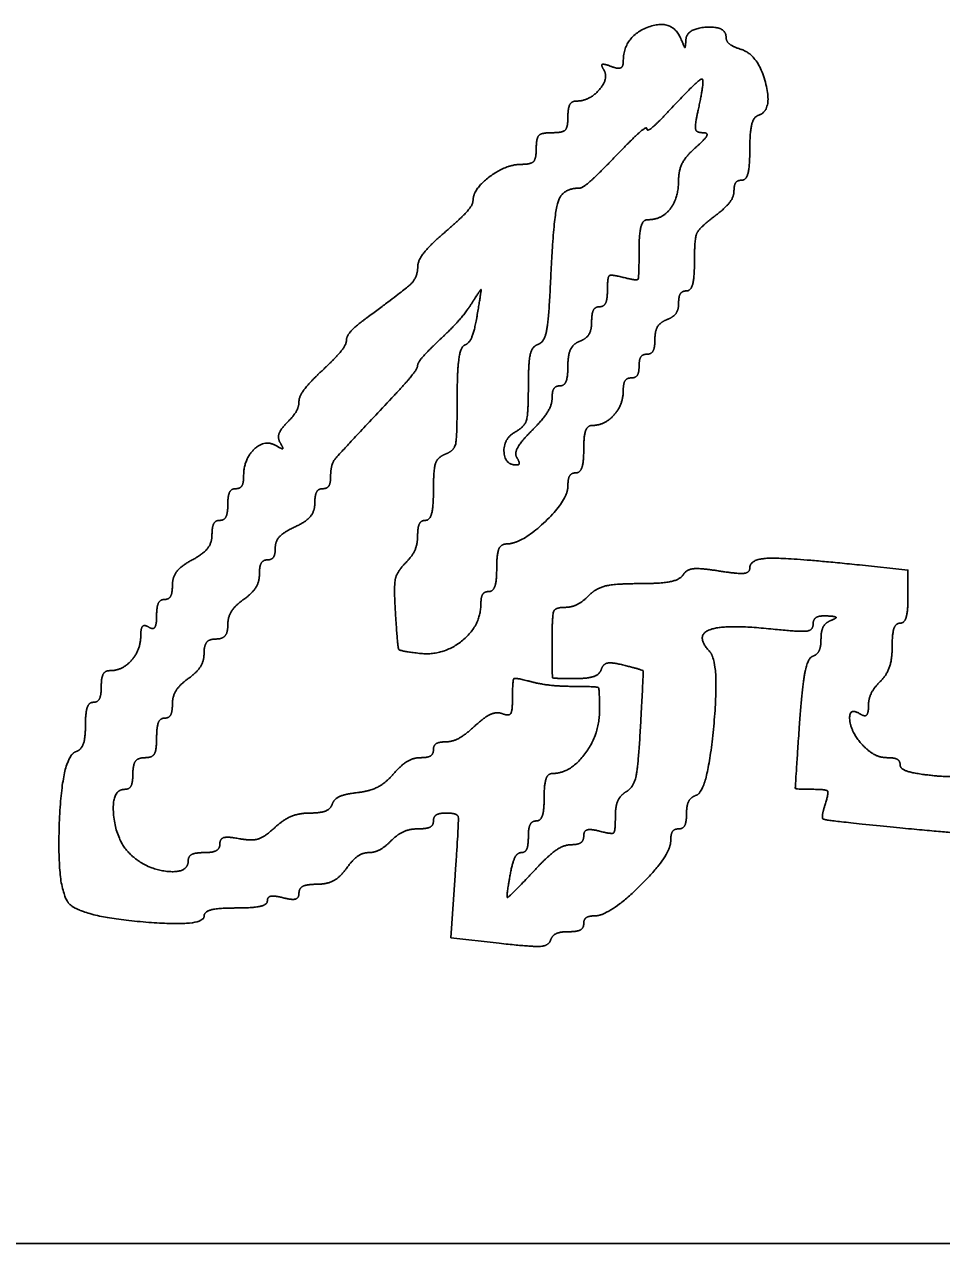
# Model space of a CAD drawing. Extents: x -19.9 to 41.9, y 0 to 32.3.
# Drawn here: x 26.1758 to 26.4542, y 9.8627 to 10.2326 of the extents above; entities that cross this region are included whole.
import ezdxf

# ---------------------------------------------------------------- set-up
doc = ezdxf.new("R2010")
doc.units = 0
doc.layers.add('SH_Data', color=7, linetype='Continuous')
doc.layers.add('SH_Text', color=7, linetype='Continuous')

msp = doc.modelspace()

# ---------------------------------------------------------------- linework, layer by layer
at = {"layer": 'SH_Data'}
msp.add_line((24.47459, 9.86271), (27.97459, 9.86271), dxfattribs=at)
at = {"layer": 'SH_Text'}
msp.add_line((26.32526, 10.10118), (26.32526, 10.10118), dxfattribs=at)
for points in [[(26.44396, 10.05899), (26.44396, 10.06705), (26.42921, 10.06859)], [(26.30655, 9.97441), (26.30526, 9.9555), (26.31995, 9.95383)]]:
    msp.add_lwpolyline(points, dxfattribs=at)
for points in [[(26.37517, 10.22793), (26.3725, 10.23456), (26.35756, 10.22889), (26.35756, 10.22125)], [(26.38876, 10.22869), (26.38876, 10.23211), (26.37679, 10.23136), (26.37657, 10.22793)], [(26.37657, 10.22793), (26.37642, 10.22553), (26.37614, 10.22553), (26.37517, 10.22793)], [(26.39331, 10.22501), (26.39081, 10.22581), (26.38876, 10.22746), (26.38876, 10.22869)], [(26.39857, 10.205), (26.40296, 10.20646), (26.39852, 10.22336), (26.39331, 10.22501)], [(26.35384, 10.21985), (26.35169, 10.22067), (26.35074, 10.22027), (26.35159, 10.21889)], [(26.35756, 10.22125), (26.35756, 10.21968), (26.35591, 10.21905), (26.35384, 10.21985)], [(26.35159, 10.21889), (26.35325, 10.21621), (26.34731, 10.20933), (26.34333, 10.20933)], [(26.37172, 10.20668), (26.38044, 10.21601), (26.38237, 10.21606), (26.38036, 10.20693)], [(26.34333, 10.20933), (26.34192, 10.20933), (26.34076, 10.20717), (26.34076, 10.20453)], [(26.36476, 10.20087), (26.36476, 10.19997), (26.3679, 10.20258), (26.37172, 10.20668)], [(26.38036, 10.20693), (26.37927, 10.20197), (26.3797, 10.19973), (26.38174, 10.19973)], [(26.39596, 10.19473), (26.39596, 10.1999), (26.39714, 10.20452), (26.39857, 10.205)], [(26.34076, 10.20453), (26.34076, 10.20133), (26.33916, 10.19973), (26.33596, 10.19973)], [(26.33596, 10.19973), (26.33276, 10.19973), (26.33116, 10.19813), (26.33116, 10.19493)], [(26.35535, 10.19273), (26.36053, 10.19811), (26.36476, 10.20178), (26.36476, 10.20087)], [(26.38174, 10.19973), (26.38337, 10.19973), (26.38237, 10.19771), (26.37953, 10.19525)], [(26.33116, 10.19493), (26.33116, 10.19186), (26.32956, 10.19013), (26.32673, 10.19013)], [(26.37953, 10.19525), (26.37669, 10.19278), (26.37436, 10.18839), (26.37436, 10.18548)], [(26.39356, 10.18533), (26.39488, 10.18533), (26.39596, 10.18956), (26.39596, 10.19473)], [(26.34438, 10.18293), (26.34524, 10.18293), (26.35017, 10.18734), (26.35535, 10.19273)], [(26.32673, 10.19013), (26.322, 10.19013), (26.31196, 10.18259), (26.31196, 10.17903)], [(26.3356, 10.15656), (26.33643, 10.17475), (26.33915, 10.18293), (26.34438, 10.18293)], [(26.37436, 10.18548), (26.37436, 10.1799), (26.36927, 10.17333), (26.36493, 10.17333)], [(26.39116, 10.18207), (26.39116, 10.18386), (26.39224, 10.18533), (26.39356, 10.18533)], [(26.38516, 10.1743), (26.38846, 10.17678), (26.39116, 10.18027), (26.39116, 10.18207)], [(26.31196, 10.17903), (26.31196, 10.17785), (26.30821, 10.17366), (26.30361, 10.16971)], [(26.36493, 10.17333), (26.36352, 10.17333), (26.36236, 10.16911), (26.36236, 10.16396)], [(26.37916, 10.16076), (26.37916, 10.16759), (26.38062, 10.17089), (26.38516, 10.1743)], [(26.30361, 10.16971), (26.29902, 10.16576), (26.29524, 10.16104), (26.29521, 10.15921)], [(26.36236, 10.16396), (26.36236, 10.15576), (26.36176, 10.15474), (26.35756, 10.15584)], [(26.37676, 10.15173), (26.37808, 10.15173), (26.37916, 10.15579), (26.37916, 10.16076)], [(26.29521, 10.15921), (26.29516, 10.1559), (26.29147, 10.15217), (26.27976, 10.1436)], [(26.33173, 10.13552), (26.33366, 10.13616), (26.33501, 10.14348), (26.3356, 10.15656)], [(26.35756, 10.15584), (26.35388, 10.1568), (26.35276, 10.15591), (26.35276, 10.15201)], [(26.31169, 10.14813), (26.31433, 10.15236), (26.31451, 10.15194), (26.31327, 10.14453)], [(26.35276, 10.15201), (26.35276, 10.14922), (26.35168, 10.14693), (26.35036, 10.14693)], [(26.37436, 10.14806), (26.37436, 10.15008), (26.37544, 10.15173), (26.37676, 10.15173)], [(26.30193, 10.13697), (26.30566, 10.14047), (26.31005, 10.14549), (26.31169, 10.14813)], [(26.35036, 10.14693), (26.34904, 10.14693), (26.34796, 10.14489), (26.34796, 10.14239)], [(26.37076, 10.143), (26.37274, 10.14376), (26.37436, 10.14603), (26.37436, 10.14806)], [(26.27976, 10.1436), (26.27635, 10.1411), (26.27356, 10.13802), (26.27356, 10.13676)], [(26.31327, 10.14453), (26.31249, 10.13991), (26.3108, 10.13577), (26.30951, 10.13533)], [(26.34796, 10.14239), (26.34796, 10.13989), (26.34634, 10.13722), (26.34436, 10.13646)], [(26.36716, 10.13707), (26.36716, 10.13957), (26.36878, 10.14224), (26.37076, 10.143)], [(26.27356, 10.13676), (26.27356, 10.13549), (26.27032, 10.13143), (26.26636, 10.12773)], [(26.29516, 10.12909), (26.29516, 10.12992), (26.29821, 10.13347), (26.30193, 10.13697)], [(26.30951, 10.13533), (26.30822, 10.13489), (26.30716, 10.12757), (26.30716, 10.11906)], [(26.32876, 10.12285), (26.32876, 10.12998), (26.32992, 10.13492), (26.33173, 10.13552)], [(26.34436, 10.13646), (26.34238, 10.1357), (26.34076, 10.13235), (26.34076, 10.12901)], [(26.36476, 10.13253), (26.36608, 10.13253), (26.36716, 10.13458), (26.36716, 10.13707)], [(26.36236, 10.12893), (26.36236, 10.13091), (26.36344, 10.13253), (26.36476, 10.13253)], [(26.26636, 10.12773), (26.2624, 10.12403), (26.25916, 10.11974), (26.25916, 10.1182)], [(26.28736, 10.11929), (26.29165, 10.12385), (26.29516, 10.12825), (26.29516, 10.12909)], [(26.34076, 10.12901), (26.34076, 10.12567), (26.33968, 10.12293), (26.33836, 10.12293)], [(26.35996, 10.12533), (26.36128, 10.12533), (26.36236, 10.12695), (26.36236, 10.12893)], [(26.35756, 10.12156), (26.35756, 10.12363), (26.35864, 10.12533), (26.35996, 10.12533)], [(26.32479, 10.10895), (26.32764, 10.11054), (26.32876, 10.11448), (26.32876, 10.12285)], [(26.33836, 10.12293), (26.33704, 10.12293), (26.33596, 10.12126), (26.33596, 10.11922)], [(26.34813, 10.11093), (26.35196, 10.11093), (26.35756, 10.11725), (26.35756, 10.12156)], [(26.25916, 10.1182), (26.25916, 10.11665), (26.25753, 10.11376), (26.25554, 10.11177)], [(26.26876, 10.09542), (26.26876, 10.09901), (26.27121, 10.10215), (26.28736, 10.11929)], [(26.30716, 10.11906), (26.30716, 10.10751), (26.30625, 10.10323), (26.30356, 10.1022)], [(26.33596, 10.11922), (26.33596, 10.11718), (26.33324, 10.11279), (26.32992, 10.10947)], [(26.25554, 10.11177), (26.25355, 10.10977), (26.25264, 10.10698), (26.25351, 10.10557)], [(26.32523, 10.09893), (26.32154, 10.09893), (26.32119, 10.10693), (26.32479, 10.10895)], [(26.32992, 10.10947), (26.32659, 10.10614), (26.32449, 10.10241), (26.32526, 10.10118)], [(26.34556, 10.10373), (26.34556, 10.10769), (26.34672, 10.11093), (26.34813, 10.11093)], [(26.25232, 10.10471), (26.24893, 10.10681), (26.24236, 10.10073), (26.24236, 10.0955)], [(26.25351, 10.10557), (26.25446, 10.10403), (26.25398, 10.10369), (26.25232, 10.10471)], [(26.30356, 10.1022), (26.30122, 10.1013), (26.29996, 10.09757), (26.29996, 10.09147)], [(26.34316, 10.09653), (26.34448, 10.09653), (26.34556, 10.09977), (26.34556, 10.10373)], [(26.32526, 10.10118), (26.32602, 10.09994), (26.32601, 10.09893), (26.32523, 10.09893)], [(26.24236, 10.0955), (26.24236, 10.09343), (26.24128, 10.09173), (26.23996, 10.09173)], [(26.26636, 10.09173), (26.26768, 10.09173), (26.26876, 10.09339), (26.26876, 10.09542)], [(26.34076, 10.09265), (26.34076, 10.09478), (26.34184, 10.09653), (26.34316, 10.09653)], [(26.23996, 10.09173), (26.23864, 10.09173), (26.23756, 10.08957), (26.23756, 10.08693)], [(26.26396, 10.08732), (26.26396, 10.08974), (26.26504, 10.09173), (26.26636, 10.09173)], [(26.29996, 10.09147), (26.29996, 10.08634), (26.29888, 10.08213), (26.29756, 10.08213)], [(26.32216, 10.07497), (26.32681, 10.07503), (26.34076, 10.08829), (26.34076, 10.09265)], [(26.23756, 10.08693), (26.23756, 10.08429), (26.23648, 10.08213), (26.23516, 10.08213)], [(26.25796, 10.08017), (26.26126, 10.08167), (26.26396, 10.08489), (26.26396, 10.08732)], [(26.23516, 10.08213), (26.23384, 10.08213), (26.23276, 10.08015), (26.23276, 10.07774)], [(26.25196, 10.07378), (26.25196, 10.07579), (26.25466, 10.07866), (26.25796, 10.08017)], [(26.29756, 10.08213), (26.29624, 10.08213), (26.29516, 10.08005), (26.29516, 10.0775)], [(26.23276, 10.07774), (26.23276, 10.07532), (26.23006, 10.0719), (26.22676, 10.07013)], [(26.29516, 10.0775), (26.29516, 10.07496), (26.29348, 10.07119), (26.29143, 10.06914)], [(26.24956, 10.07013), (26.25088, 10.07013), (26.25196, 10.07177), (26.25196, 10.07378)], [(26.31916, 10.06773), (26.31916, 10.07187), (26.32044, 10.07495), (26.32216, 10.07497)], [(26.22676, 10.07013), (26.22346, 10.06837), (26.22076, 10.06494), (26.22076, 10.06253)], [(26.24716, 10.06586), (26.24716, 10.06821), (26.24824, 10.07013), (26.24956, 10.07013)], [(26.29143, 10.06914), (26.28884, 10.06655), (26.28792, 10.0619), (26.28843, 10.05397)], [(26.42921, 10.06859), (26.40796, 10.07081), (26.39596, 10.07049), (26.39596, 10.0677)], [(26.24236, 10.05813), (26.245, 10.06003), (26.24716, 10.06351), (26.24716, 10.06586)], [(26.31676, 10.06053), (26.31808, 10.06053), (26.31916, 10.06377), (26.31916, 10.06773)], [(26.37572, 10.06559), (26.37482, 10.06413), (26.36882, 10.06293), (26.36239, 10.06293)], [(26.38666, 10.06676), (26.3809, 10.06768), (26.37674, 10.06724), (26.37572, 10.06559)], [(26.39596, 10.0677), (26.39596, 10.06623), (26.39232, 10.06586), (26.38666, 10.06676)], [(26.22076, 10.06253), (26.22076, 10.06011), (26.21968, 10.05813), (26.21836, 10.05813)], [(26.36239, 10.06293), (26.3552, 10.06293), (26.34932, 10.06155), (26.34711, 10.05933)], [(26.21836, 10.05813), (26.21704, 10.05813), (26.21596, 10.05591), (26.21596, 10.05319)], [(26.23756, 10.0504), (26.23756, 10.05275), (26.23972, 10.05623), (26.24236, 10.05813)], [(26.31436, 10.05682), (26.31436, 10.05886), (26.31544, 10.06053), (26.31676, 10.06053)], [(26.34711, 10.05933), (26.34513, 10.05735), (26.34181, 10.05573), (26.33973, 10.05573)], [(26.44156, 10.05093), (26.44288, 10.05093), (26.44396, 10.05456), (26.44396, 10.05899)], [(26.28843, 10.05397), (26.2891, 10.04351), (26.28972, 10.04247), (26.29572, 10.04178)], [(26.29572, 10.04178), (26.30289, 10.04095), (26.31436, 10.0502), (26.31436, 10.05682)], [(26.33973, 10.05573), (26.33686, 10.05573), (26.33596, 10.05315), (26.33596, 10.04493)], [(26.21356, 10.04973), (26.21224, 10.05055), (26.21116, 10.04945), (26.21116, 10.0473)], [(26.21596, 10.05319), (26.21596, 10.05047), (26.21488, 10.04892), (26.21356, 10.04973)], [(26.23396, 10.04613), (26.23594, 10.04613), (26.23756, 10.04805), (26.23756, 10.0504)], [(26.38382, 10.04226), (26.3793, 10.04718), (26.38814, 10.05065), (26.40165, 10.04925)], [(26.40165, 10.04925), (26.41098, 10.04829), (26.41516, 10.04871), (26.41516, 10.0506)], [(26.41516, 10.0506), (26.41516, 10.0521), (26.41705, 10.05325), (26.41936, 10.05314)], [(26.42056, 10.05174), (26.41891, 10.05108), (26.41756, 10.04855), (26.41756, 10.04613)], [(26.41936, 10.05314), (26.42187, 10.05303), (26.42236, 10.05246), (26.42056, 10.05174)], [(26.43916, 10.0439), (26.43916, 10.04777), (26.44024, 10.05093), (26.44156, 10.05093)], [(26.21116, 10.0473), (26.21116, 10.04287), (26.20561, 10.03653), (26.20173, 10.03653)], [(26.23036, 10.04186), (26.23036, 10.04421), (26.23198, 10.04613), (26.23396, 10.04613)], [(26.41756, 10.04613), (26.41756, 10.04371), (26.4164, 10.04134), (26.41497, 10.04087)], [(26.33596, 10.04493), (26.33596, 10.0346), (26.33627, 10.03413), (26.34296, 10.03413)], [(26.37969, 9.99871), (26.38313, 9.99985), (26.38684, 10.03897), (26.38382, 10.04226)], [(26.43556, 10.03327), (26.43754, 10.03525), (26.43916, 10.04004), (26.43916, 10.0439)], [(26.22556, 10.03413), (26.2282, 10.03603), (26.23036, 10.03951), (26.23036, 10.04186)], [(26.35089, 10.03691), (26.35145, 10.03859), (26.35417, 10.0391), (26.35777, 10.03819)], [(26.41497, 10.04087), (26.41355, 10.04039), (26.41177, 10.03112), (26.41103, 10.02027)], [(26.20173, 10.03653), (26.20032, 10.03653), (26.19916, 10.03437), (26.19916, 10.03173)], [(26.34296, 10.03413), (26.34681, 10.03413), (26.35038, 10.03538), (26.35089, 10.03691)], [(26.35777, 10.03819), (26.36355, 10.03674), (26.3637, 10.03618), (26.36277, 10.01922)], [(26.19916, 10.03173), (26.19916, 10.02909), (26.19808, 10.02693), (26.19676, 10.02693)], [(26.22076, 10.0264), (26.22076, 10.02875), (26.22292, 10.03223), (26.22556, 10.03413)], [(26.32936, 10.03324), (26.32478, 10.03447), (26.32396, 10.03375), (26.32396, 10.02849)], [(26.34256, 10.03176), (26.33827, 10.03178), (26.33233, 10.03245), (26.32936, 10.03324)], [(26.35036, 10.02442), (26.35036, 10.03106), (26.34965, 10.03173), (26.34256, 10.03176)], [(26.43196, 10.02576), (26.43196, 10.02791), (26.43358, 10.03129), (26.43556, 10.03327)], [(26.32396, 10.02849), (26.32396, 10.02442), (26.3229, 10.02269), (26.32088, 10.02347)], [(26.19676, 10.02693), (26.19544, 10.02693), (26.19436, 10.02378), (26.19436, 10.01993)], [(26.21836, 10.02213), (26.21968, 10.02213), (26.22076, 10.02405), (26.22076, 10.0264)], [(26.32088, 10.02347), (26.31918, 10.02412), (26.31545, 10.02246), (26.31258, 10.01979)], [(26.33607, 10.00533), (26.34146, 10.00533), (26.35036, 10.01722), (26.35036, 10.02442)], [(26.43059, 10.01356), (26.42672, 10.01743), (26.42586, 10.02562), (26.42956, 10.02333)], [(26.42956, 10.02333), (26.43088, 10.02252), (26.43196, 10.02361), (26.43196, 10.02576)], [(26.21596, 10.01613), (26.21596, 10.01943), (26.21704, 10.02213), (26.21836, 10.02213)], [(26.41103, 10.02027), (26.40972, 10.0011), (26.40983, 10.00053), (26.41498, 10.00053)], [(26.19436, 10.01993), (26.19436, 10.01608), (26.19309, 10.01251), (26.19152, 10.01198)], [(26.31258, 10.01979), (26.30971, 10.01712), (26.3057, 10.01493), (26.30366, 10.01493)], [(26.36277, 10.01922), (26.36213, 10.00769), (26.36067, 10.00108), (26.35848, 9.99981)], [(26.21236, 10.01013), (26.2146, 10.01013), (26.21596, 10.0124), (26.21596, 10.01613)], [(26.30366, 10.01493), (26.30163, 10.01493), (26.29996, 10.01385), (26.29996, 10.01253)], [(26.43779, 10.01013), (26.43572, 10.01013), (26.43248, 10.01167), (26.43059, 10.01356)], [(26.19152, 10.01198), (26.18714, 10.01052), (26.18568, 9.96872), (26.18989, 9.96537)], [(26.20876, 10.00533), (26.20876, 10.008), (26.21036, 10.01013), (26.21236, 10.01013)], [(26.29604, 10.01013), (26.29389, 10.01013), (26.2902, 10.00791), (26.28784, 10.00519)], [(26.29996, 10.01253), (26.29996, 10.01121), (26.2982, 10.01013), (26.29604, 10.01013)], [(26.44156, 10.00799), (26.44156, 10.00917), (26.43987, 10.01013), (26.43779, 10.01013)], [(26.20636, 10.00053), (26.20768, 10.00053), (26.20876, 10.00269), (26.20876, 10.00533)], [(26.33356, 9.99813), (26.33356, 10.00209), (26.33469, 10.00533), (26.33607, 10.00533)], [(26.44996, 10.00488), (26.44534, 10.00542), (26.44156, 10.00682), (26.44156, 10.00799)], [(26.45836, 10.00715), (26.45836, 10.00485), (26.45592, 10.00418), (26.44996, 10.00488)], [(26.28784, 10.00519), (26.28548, 10.00247), (26.28055, 9.99992), (26.27687, 9.99953)], [(26.20835, 9.9805), (26.20371, 9.98471), (26.20214, 10.00053), (26.20636, 10.00053)], [(26.27687, 9.99953), (26.2732, 9.99914), (26.26978, 9.99759), (26.26928, 9.99608)], [(26.33116, 9.99093), (26.33248, 9.99093), (26.33356, 9.99417), (26.33356, 9.99813)], [(26.35848, 9.99981), (26.35666, 9.99876), (26.35516, 9.99535), (26.35516, 9.99224)], [(26.37676, 9.99313), (26.37676, 9.99566), (26.37808, 9.99817), (26.37969, 9.99871)], [(26.41498, 10.00053), (26.41912, 10.00053), (26.41997, 9.99952), (26.41882, 9.99592)], [(26.26928, 9.99608), (26.26877, 9.99457), (26.26571, 9.99333), (26.26246, 9.99333)], [(26.41882, 9.99592), (26.41753, 9.99186), (26.41888, 9.99115), (26.43006, 9.99)], [(26.26246, 9.99333), (26.25922, 9.99333), (26.25441, 9.99133), (26.25178, 9.98888)], [(26.29533, 9.98853), (26.29788, 9.98853), (26.29996, 9.98961), (26.29996, 9.99093)], [(26.29996, 9.99093), (26.29996, 9.99225), (26.30174, 9.99333), (26.30391, 9.99333)], [(26.30391, 9.99333), (26.30734, 9.99333), (26.30768, 9.99089), (26.30655, 9.97441)], [(26.32876, 9.98613), (26.32876, 9.98877), (26.32984, 9.99093), (26.33116, 9.99093)], [(26.35516, 9.99224), (26.35516, 9.98776), (26.35416, 9.98684), (26.35036, 9.98784)], [(26.37436, 9.98853), (26.37568, 9.98853), (26.37676, 9.9906), (26.37676, 9.99313)], [(26.25178, 9.98888), (26.24879, 9.98609), (26.2448, 9.98485), (26.24108, 9.98556)], [(26.28711, 9.98493), (26.28909, 9.98691), (26.29279, 9.98853), (26.29533, 9.98853)], [(26.35036, 9.98784), (26.34768, 9.98854), (26.34556, 9.98791), (26.34556, 9.98641)], [(26.37196, 9.98493), (26.37196, 9.98691), (26.37304, 9.98853), (26.37436, 9.98853)], [(26.43006, 9.99), (26.45698, 9.98723), (26.46796, 9.98691), (26.46796, 9.98888)], [(26.23516, 9.98401), (26.23516, 9.98254), (26.233, 9.98133), (26.23036, 9.98133)], [(26.24108, 9.98556), (26.23765, 9.98622), (26.23516, 9.98557), (26.23516, 9.98401)], [(26.28026, 9.98133), (26.28205, 9.98133), (26.28513, 9.98295), (26.28711, 9.98493)], [(26.32664, 9.98133), (26.32781, 9.98133), (26.32876, 9.98349), (26.32876, 9.98613)], [(26.34173, 9.98373), (26.33962, 9.98373), (26.33486, 9.98049), (26.33116, 9.97653)], [(26.34556, 9.98641), (26.34556, 9.98494), (26.34384, 9.98373), (26.34173, 9.98373)], [(26.34887, 9.96213), (26.3534, 9.96213), (26.37196, 9.98046), (26.37196, 9.98493)], [(26.22556, 9.97893), (26.22556, 9.97505), (26.21312, 9.97618), (26.20835, 9.9805)], [(26.23036, 9.98133), (26.22772, 9.98133), (26.22556, 9.98025), (26.22556, 9.97893)], [(26.27356, 9.97653), (26.27547, 9.97917), (26.27848, 9.98133), (26.28026, 9.98133)], [(26.32338, 9.97533), (26.32401, 9.97863), (26.32548, 9.98133), (26.32664, 9.98133)], [(26.26463, 9.97173), (26.26764, 9.97173), (26.27166, 9.97389), (26.27356, 9.97653)], [(26.33116, 9.97653), (26.32298, 9.96778), (26.3219, 9.96761), (26.32338, 9.97533)], [(26.25436, 9.96763), (26.25705, 9.96692), (26.25916, 9.96755), (26.25916, 9.96905)], [(26.25916, 9.96905), (26.25916, 9.97053), (26.26162, 9.97173), (26.26463, 9.97173)], [(26.18989, 9.96537), (26.19445, 9.96175), (26.23036, 9.95879), (26.23036, 9.96203)], [(26.23036, 9.96203), (26.23036, 9.96341), (26.23468, 9.96453), (26.23996, 9.96453)], [(26.23996, 9.96453), (26.24524, 9.96453), (26.24956, 9.96551), (26.24956, 9.96671)], [(26.24956, 9.96671), (26.24956, 9.9679), (26.25172, 9.96832), (26.25436, 9.96763)], [(26.34556, 9.95973), (26.34556, 9.96105), (26.34705, 9.96213), (26.34887, 9.96213)], [(26.3355, 9.95475), (26.33598, 9.95617), (26.33843, 9.95733), (26.34096, 9.95733)], [(26.34096, 9.95733), (26.34349, 9.95733), (26.34556, 9.95841), (26.34556, 9.95973)], [(26.31995, 9.95383), (26.3297, 9.95273), (26.33493, 9.95304), (26.3355, 9.95475)]]:
    msp.add_open_spline(points, degree=2, dxfattribs=at)

doc.saveas('drawing.dxf')
